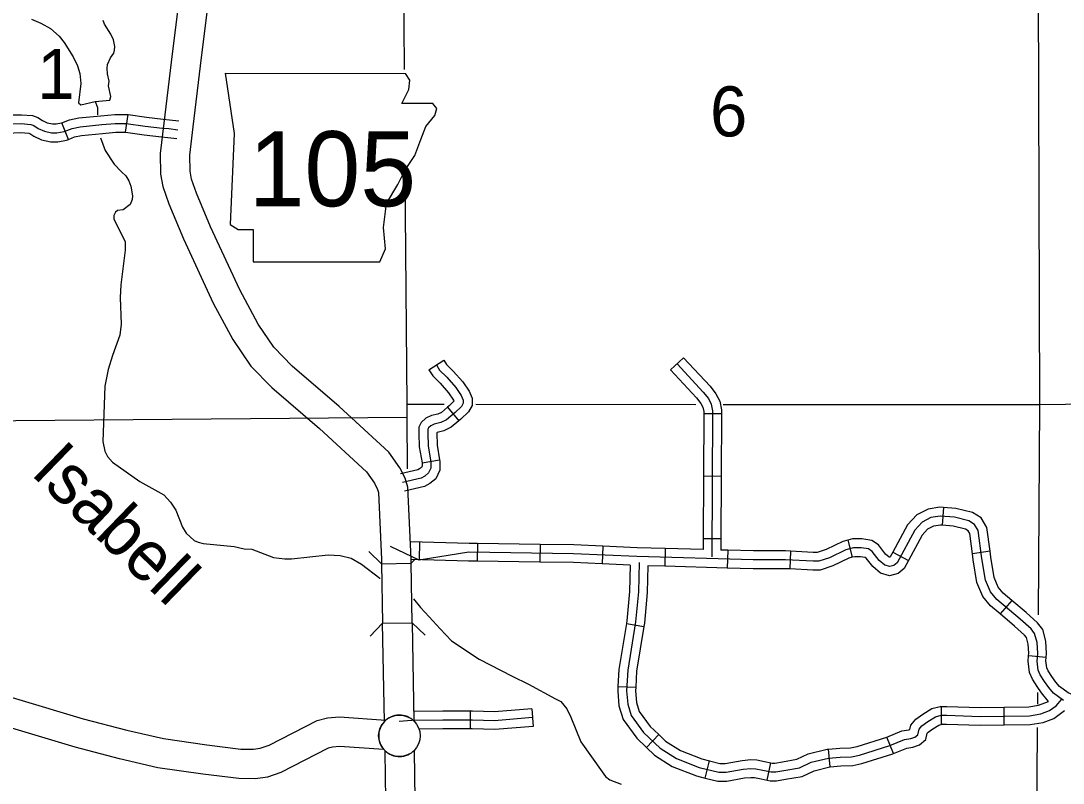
# Model space of a CAD drawing. Extents: x 1373862 to 1376999, y 1168398 to 1170455.
# Drawn here: x 1374867.5 to 1375043.4, y 1168620.9 to 1168749.6 of the extents above; entities that cross this region are included whole.
import ezdxf

# ---------------------------------------------------------------- set-up
doc = ezdxf.new("R2010")
doc.units = 0
for name, color, linetype in [('Level 10', 7, 'Continuous'), ('Level 21', 7, 'Continuous'), ('Level 24', 7, 'Continuous'), ('Level 32', 7, 'Continuous'), ('Level 35', 7, 'Continuous'), ('Level 37', 7, 'Continuous'), ('Level 4', 7, 'Continuous'), ('Level 5', 7, 'Continuous')]:
    doc.layers.add(name, color=color, linetype=linetype)

msp = doc.modelspace()

# ---------------------------------------------------------------- linework, layer by layer
at = {"layer": 'Level 10'}
for p, q in [((1374928.39, 1168657.97), (1374933.39, 1168658.06)), ((1374928.56, 1168647.93), (1374933.56, 1168648.01)), ((1374928.56, 1168647.93), (1374928.56, 1168647.93))]:
    msp.add_line(p, q, dxfattribs=at)
for points in [[(1374896.51, 1168772.01), (1374892.88, 1168742.63), (1374891.63, 1168732.35), (1374891.02, 1168727.2), (1374891.09, 1168723.76), (1374891.45, 1168721.65), (1374892.49, 1168718.72), (1374894.96, 1168712.81), (1374899.98, 1168701.97), (1374903.27, 1168695.8), (1374906.32, 1168691.35), (1374909.85, 1168687.7), (1374917.89, 1168680.79), (1374925.83, 1168673.48), (1374927.17, 1168671.58), (1374927.71, 1168670.52), (1374927.87, 1168670.01), (1374928.37, 1168658.67), (1374928.39, 1168657.97)], [(1374933.39, 1168658.06), (1374933.37, 1168658.82), (1374932.84, 1168670.9), (1374932.35, 1168672.42), (1374931.47, 1168674.17), (1374929.61, 1168676.8), (1374921.22, 1168684.52), (1374913.28, 1168691.35), (1374910.2, 1168694.52), (1374907.56, 1168698.4), (1374904.46, 1168704.2), (1374899.54, 1168714.83), (1374897.16, 1168720.52), (1374896.31, 1168722.92), (1374896.08, 1168724.24), (1374896.03, 1168726.95), (1374896.6, 1168731.75), (1374897.84, 1168742.03), (1374901.47, 1168771.4)], [(1374928.39, 1168657.97), (1374928.56, 1168647.93)], [(1374933.56, 1168648.01), (1374933.39, 1168658.06)], [(1374928.85, 1168631.33), (1374928.56, 1168647.93)], [(1374933.56, 1168648.01), (1374933.85, 1168631.42)], [(1374855.7, 1168638.48), (1374878.03, 1168631.81), (1374885.38, 1168629.86), (1374891.56, 1168628.44), (1374898.89, 1168627.39), (1374904.66, 1168626.69), (1374906.77, 1168626.66), (1374907.92, 1168626.83), (1374909.43, 1168627.36), (1374917.51, 1168631.49), (1374919.23, 1168631.98), (1374921.27, 1168632.13), (1374929.12, 1168631.59)], [(1374928.77, 1168626.6), (1374921.28, 1168627.12), (1374920.12, 1168627.03), (1374919.35, 1168626.81), (1374911.4, 1168622.75), (1374909.13, 1168621.96), (1374907.11, 1168621.65), (1374904.32, 1168621.69), (1374898.23, 1168622.43), (1374890.64, 1168623.52), (1374884.18, 1168625.01), (1374876.67, 1168627), (1374854.11, 1168633.74)], [(1374928.93, 1168626.43), (1374929.01, 1168621.95), (1374929.36, 1168596.71), (1374929.09, 1168594.31), (1374928.74, 1168592.47), (1374919.4, 1168567.17), (1374918.64, 1168563.79), (1374918.51, 1168562.99)], [(1374923.58, 1168562.99), (1374924.21, 1168565.75), (1374933.57, 1168591.12), (1374934.04, 1168593.55), (1374934.36, 1168596.47), (1374934.01, 1168622.03), (1374933.93, 1168626.52)]]:
    msp.add_lwpolyline(points, dxfattribs=at)
for start, end in [(130.4739, 221.643), (45.4038, 136.5731), (225.404, 316.5734)]:
    msp.add_arc((1374931.39, 1168628.92), 3.5, start, end, dxfattribs=at)
at = {"layer": 'Level 21'}
for p, q in [((1374902, 1168740.77), (1374903.52, 1168730.61)), ((1374933.13, 1168739.58), (1374932.43, 1168740.75)), ((1374931.78, 1168735.69), (1374932.96, 1168738.06)), ((1374932.96, 1168738.06), (1374933.13, 1168739.58)), ((1374937.02, 1168735.69), (1374931.78, 1168735.69)), ((1374937.7, 1168734.84), (1374937.02, 1168735.69)), ((1374937.36, 1168733.66), (1374937.7, 1168734.84)), ((1374935.84, 1168731.8), (1374937.36, 1168733.66)), ((1374934.99, 1168729.6), (1374935.84, 1168731.8)), ((1374903.52, 1168730.61), (1374902.85, 1168715.22)), ((1374933.98, 1168726.89), (1374934.99, 1168729.6)), ((1374932.29, 1168724.35), (1374933.98, 1168726.89)), ((1374931.1, 1168721.99), (1374932.29, 1168724.35)), ((1374929.24, 1168718.77), (1374931.1, 1168721.99)), ((1374928.73, 1168714.71), (1374929.24, 1168718.77)), ((1374902.85, 1168715.22), (1374904.2, 1168714.37)), ((1374904.2, 1168714.37), (1374906.74, 1168714.37)), ((1374906.74, 1168714.37), (1374906.74, 1168708.96)), ((1374929.07, 1168711.16), (1374928.73, 1168714.71)), ((1374928.06, 1168708.96), (1374929.07, 1168711.16)), ((1374906.74, 1168708.96), (1374928.06, 1168708.96))]:
    msp.add_line(p, q, dxfattribs=at)
msp.add_lwpolyline([(1374902, 1168740.77), (1374932.43, 1168740.75)], dxfattribs=at)
at = {"layer": 'Level 24'}
msp.add_circle((1374931.39, 1168628.92), 3.5, dxfattribs=at)
at = {"layer": 'Level 32'}
for p, q in [((1374885.18, 1168730.82), (1374885.6, 1168733.79)), ((1374875.53, 1168729.61), (1374874.42, 1168732.39)), ((1374936.36, 1168690.73), (1374938.9, 1168692.34)), ((1374977.13, 1168690.71), (1374979.33, 1168692.75)), ((1374939.51, 1168684.39), (1374941.44, 1168682.09)), ((1374982.73, 1168683.35), (1374985.73, 1168683.33)), ((1374935.21, 1168675.03), (1374938.17, 1168675.54)), ((1374982.68, 1168672.79), (1374985.68, 1168672.77)), ((1375023.19, 1168667.45), (1375022.97, 1168664.46)), ((1374934.77, 1168658.65), (1374934.85, 1168661.64)), ((1374944.56, 1168661.38), (1374944.52, 1168658.38)), ((1374955.12, 1168661.24), (1374955.08, 1168658.24)), ((1374965.72, 1168660.94), (1374965.58, 1168657.94)), ((1374982.63, 1168662.23), (1374985.63, 1168662.21)), ((1375007.08, 1168661.97), (1375007.81, 1168659.06)), ((1374976.24, 1168660.54), (1374976.16, 1168657.54)), ((1374986.8, 1168660.25), (1374986.72, 1168657.25)), ((1374997.39, 1168660.09), (1374997.24, 1168657.09)), ((1375014.64, 1168659.93), (1375017.27, 1168658.49)), ((1375031.05, 1168660.07), (1375028.07, 1168659.67)), ((1375034.7, 1168651.78), (1375032.76, 1168649.49)), ((1374969.68, 1168647.88), (1374972.64, 1168647.39)), ((1375040.54, 1168642.14), (1375037.55, 1168642.41)), ((1374968.27, 1168637.26), (1374971.27, 1168637.11)), ((1374943.31, 1168633.08), (1374943.31, 1168630.08)), ((1374953.73, 1168633.48), (1374953.97, 1168630.49)), ((1375022.88, 1168630.88), (1375022.88, 1168633.88)), ((1375033.45, 1168630.76), (1375033.41, 1168633.76)), ((1374973.06, 1168626.97), (1374975.14, 1168629.13)), ((1375014.77, 1168625.94), (1375013.64, 1168628.72)), ((1375004.07, 1168623.67), (1375003.81, 1168626.66)), ((1374982.98, 1168621.78), (1374983.69, 1168624.7)), ((1374993.43, 1168621.44), (1374994.05, 1168624.37))]:
    msp.add_line(p, q, dxfattribs=at)
for points in [[(1374864.03, 1168733.02), (1374864.76, 1168733.53), (1374866.04, 1168733.73), (1374867.61, 1168733.78), (1374869.48, 1168733.62), (1374870.39, 1168733.32), (1374871.17, 1168732.78), (1374871.98, 1168732.41), (1374872.88, 1168732.21), (1374873.47, 1168732.21), (1374874.39, 1168732.38), (1374874.42, 1168732.39)], [(1374874.42, 1168732.39), (1374875.73, 1168732.92), (1374877.32, 1168733.23), (1374881.02, 1168733.59), (1374883.37, 1168733.82), (1374885.38, 1168733.82), (1374885.6, 1168733.79)], [(1374885.6, 1168733.79), (1374888.69, 1168733.36), (1374891.55, 1168733.01), (1374892.62, 1168732.92), (1374894.2, 1168732.73)], [(1374858.49, 1168723.42), (1374861.26, 1168727.58), (1374863.81, 1168730.71), (1374864.75, 1168731.69), (1374865.33, 1168732.1), (1374866.18, 1168732.23), (1374867.57, 1168732.28), (1374869.18, 1168732.14), (1374869.71, 1168731.96), (1374870.43, 1168731.47), (1374871.5, 1168730.98), (1374872.71, 1168730.71), (1374873.61, 1168730.71), (1374874.81, 1168730.93), (1374876.15, 1168731.47), (1374877.54, 1168731.74), (1374881.16, 1168732.1), (1374883.44, 1168732.32), (1374885.28, 1168732.32), (1374888.5, 1168731.87), (1374891.39, 1168731.52), (1374892.47, 1168731.43), (1374894.02, 1168731.24)], [(1374865.74, 1168730.55), (1374865.9, 1168730.67), (1374866.32, 1168730.74), (1374867.53, 1168730.77), (1374868.87, 1168730.66), (1374869.04, 1168730.61), (1374869.69, 1168730.16), (1374871.02, 1168729.55), (1374872.55, 1168729.21), (1374873.74, 1168729.21), (1374875.23, 1168729.49), (1374875.53, 1168729.61)], [(1374875.53, 1168729.61), (1374876.58, 1168730.03), (1374877.76, 1168730.25), (1374881.31, 1168730.6), (1374883.52, 1168730.82), (1374885.17, 1168730.82), (1374885.18, 1168730.82)], [(1374885.18, 1168730.82), (1374888.3, 1168730.39), (1374891.24, 1168730.02), (1374892.32, 1168729.93), (1374893.84, 1168729.75)], [(1374938.9, 1168692.34), (1374939.36, 1168691.6), (1374940.47, 1168690.49), (1374942.08, 1168688.66), (1374943.14, 1168687.08), (1374943.67, 1168685.92), (1374943.67, 1168684.69), (1374943.05, 1168683.61), (1374941.78, 1168682.38), (1374941.44, 1168682.09)], [(1374979.33, 1168692.75), (1374983.8, 1168687.93), (1374984.8, 1168686.65), (1374985.43, 1168685.41), (1374985.73, 1168683.96), (1374985.73, 1168683.33)], [(1374937.63, 1168691.53), (1374938.18, 1168690.66), (1374939.38, 1168689.47), (1374940.89, 1168687.75), (1374941.82, 1168686.35), (1374942.17, 1168685.59), (1374942.17, 1168685.1), (1374941.85, 1168684.54), (1374940.78, 1168683.49), (1374939.32, 1168682.27), (1374938.39, 1168681.81), (1374937.28, 1168681.54), (1374936.7, 1168681.28), (1374936.29, 1168680.9), (1374936.19, 1168680.68), (1374936.19, 1168679.99), (1374936.25, 1168677.83), (1374936.71, 1168675.15), (1374936.71, 1168674.1), (1374936.31, 1168673.29), (1374935.67, 1168672.76), (1374935.08, 1168672.41), (1374931.92, 1168671.7)], [(1374936.36, 1168690.73), (1374937.01, 1168689.72), (1374938.28, 1168688.44), (1374939.7, 1168686.83), (1374940.51, 1168685.61), (1374940.6, 1168685.42), (1374939.77, 1168684.61), (1374939.51, 1168684.39)], [(1374977.13, 1168690.71), (1374981.52, 1168685.98), (1374982.26, 1168685.04), (1374982.57, 1168684.42), (1374982.73, 1168683.65), (1374982.73, 1168683.35)], [(1374978.23, 1168691.73), (1374982.66, 1168686.95), (1374983.53, 1168685.85), (1374984, 1168684.91), (1374984.23, 1168683.81), (1374984.12, 1168659.12)], [(1374939.51, 1168684.39), (1374938.49, 1168683.53), (1374937.87, 1168683.22), (1374936.8, 1168682.97), (1374935.86, 1168682.55), (1374935.06, 1168681.8), (1374934.69, 1168681.02), (1374934.69, 1168679.96), (1374934.75, 1168677.68), (1374935.21, 1168675.03)], [(1374941.44, 1168682.09), (1374940.15, 1168681.01), (1374938.9, 1168680.39), (1374937.77, 1168680.12), (1374937.69, 1168680.08), (1374937.69, 1168680.01), (1374937.75, 1168677.98), (1374938.17, 1168675.54)], [(1374982.73, 1168683.35), (1374982.68, 1168672.79)], [(1374985.73, 1168683.33), (1374985.68, 1168672.77)], [(1374935.21, 1168675.03), (1374935.21, 1168675.02), (1374935.21, 1168674.46), (1374935.11, 1168674.24), (1374934.8, 1168673.99), (1374934.52, 1168673.82), (1374931.59, 1168673.17)], [(1374938.17, 1168675.54), (1374938.21, 1168675.28), (1374938.21, 1168673.75), (1374937.51, 1168672.33), (1374936.53, 1168671.53), (1374935.65, 1168671), (1374932.25, 1168670.24)], [(1374982.68, 1168672.79), (1374982.63, 1168662.23)], [(1374985.68, 1168672.77), (1374985.63, 1168662.21)], [(1375043.46, 1168634.88), (1375041.73, 1168636.11), (1375040.95, 1168637.05), (1375040.23, 1168638.11), (1375039.51, 1168639.19), (1375039.15, 1168639.99), (1375038.98, 1168641.55), (1375039.1, 1168642.83), (1375038.98, 1168644.66), (1375038.56, 1168646.21), (1375037.97, 1168646.97), (1375036.15, 1168648.59), (1375032.2, 1168651.93), (1375031.13, 1168653.22), (1375030.29, 1168655.22), (1375029.69, 1168658.87), (1375029.07, 1168663.59), (1375028.44, 1168664.61), (1375027.48, 1168665.21), (1375025.03, 1168665.81), (1375022.61, 1168665.99), (1375021.06, 1168665.75), (1375019.59, 1168665), (1375018.37, 1168663.65), (1375015.38, 1168658.15), (1375014.81, 1168657.67), (1375014.13, 1168657.5), (1375013.29, 1168657.73), (1375012.33, 1168658.54), (1375011.17, 1168660.04), (1375010.54, 1168660.46), (1375009.31, 1168660.66), (1375008.03, 1168660.66), (1375006.71, 1168660.34), (1375003.94, 1168658.99), (1375002.14, 1168658.39), (1375001.19, 1168658.39), (1374996.52, 1168658.63), (1374991.1, 1168658.63), (1374971.45, 1168659.17), (1374960.79, 1168659.66), (1374943.1, 1168659.9), (1374934.7, 1168658.55), (1374929.87, 1168660.87)], [(1375023.19, 1168667.45), (1375022.55, 1168667.5), (1375020.59, 1168667.19), (1375018.67, 1168666.21), (1375017.14, 1168664.53), (1375014.64, 1168659.93)], [(1375031.05, 1168660.07), (1375030.51, 1168664.11), (1375029.53, 1168665.7), (1375028.07, 1168666.61), (1375025.27, 1168667.29), (1375023.19, 1168667.45)], [(1375022.97, 1168664.46), (1375022.67, 1168664.48), (1375021.52, 1168664.3), (1375020.52, 1168663.79), (1375019.6, 1168662.78), (1375017.27, 1168658.49)], [(1375028.07, 1168659.67), (1375027.62, 1168663.08), (1375027.35, 1168663.53), (1375026.89, 1168663.81), (1375024.8, 1168664.32), (1375022.97, 1168664.46)], [(1374944.56, 1168661.38), (1374943.14, 1168661.4), (1374933.25, 1168661.69)], [(1374955.12, 1168661.24), (1374944.56, 1168661.38)], [(1374965.72, 1168660.94), (1374960.83, 1168661.16), (1374955.12, 1168661.24)], [(1374976.24, 1168660.54), (1374971.51, 1168660.67), (1374965.72, 1168660.94)], [(1374982.63, 1168662.23), (1374982.63, 1168660.37)], [(1374985.63, 1168662.21), (1374985.63, 1168660.28)], [(1375007.08, 1168661.97), (1375006.2, 1168661.75), (1375003.37, 1168660.38), (1375001.9, 1168659.89), (1375001.22, 1168659.89), (1374997.39, 1168660.09)], [(1375014.64, 1168659.93), (1375014.2, 1168659.12), (1375014.12, 1168659.06), (1375014.01, 1168659.09), (1375013.42, 1168659.59), (1375012.2, 1168661.15), (1375011.11, 1168661.88), (1375009.44, 1168662.16), (1375007.84, 1168662.16), (1375007.08, 1168661.97)], [(1374982.63, 1168660.37), (1374976.24, 1168660.54)], [(1374986.8, 1168660.25), (1374985.63, 1168660.28)], [(1374997.39, 1168660.09), (1374996.56, 1168660.13), (1374991.12, 1168660.13), (1374986.8, 1168660.25)], [(1375007.81, 1168659.06), (1375007.23, 1168658.92), (1375004.5, 1168657.6), (1375002.39, 1168656.89), (1375001.15, 1168656.89), (1374997.24, 1168657.09)], [(1375017.27, 1168658.49), (1375016.56, 1168657.19), (1375015.52, 1168656.31), (1375014.11, 1168655.94), (1375012.57, 1168656.38), (1375011.25, 1168657.5), (1375010.13, 1168658.92), (1375009.97, 1168659.03), (1375009.19, 1168659.16), (1375008.21, 1168659.16), (1375007.81, 1168659.06)], [(1375032.76, 1168649.49), (1375031.14, 1168650.87), (1375029.83, 1168652.43), (1375028.84, 1168654.81), (1375028.21, 1168658.65), (1375028.07, 1168659.67)], [(1375034.7, 1168651.78), (1375033.27, 1168653), (1375032.42, 1168654.01), (1375031.74, 1168655.64), (1375031.18, 1168659.09), (1375031.05, 1168660.07)], [(1374944.52, 1168658.38), (1374943.07, 1168658.4), (1374933.38, 1168658.69)], [(1374955.08, 1168658.24), (1374944.52, 1168658.38)], [(1374965.58, 1168657.94), (1374960.74, 1168658.16), (1374955.08, 1168658.24)], [(1374970.32, 1168657.72), (1374965.58, 1168657.94)], [(1374970.32, 1168657.72), (1374970.21, 1168653.29), (1374969.76, 1168648.33), (1374969.68, 1168647.88)], [(1374971.83, 1168658.17), (1374971.71, 1168653.21), (1374971.25, 1168648.14), (1374969.91, 1168639.98), (1374969.73, 1168636.49), (1374969.91, 1168634.27), (1374970.49, 1168632.35), (1374972.59, 1168629.5), (1374975.38, 1168626.82), (1374978.12, 1168625.09), (1374981.96, 1168623.58), (1374985.28, 1168622.76), (1374986.5, 1168622.76), (1374989.41, 1168623.29), (1374990.69, 1168623.41), (1374991.51, 1168623.35), (1374992.73, 1168623.11), (1374994.13, 1168622.82), (1374994.88, 1168622.82), (1374996.28, 1168623.06), (1374998.9, 1168623.52), (1375000.88, 1168624.45), (1375003.79, 1168625.15), (1375005.77, 1168625.33), (1375007.69, 1168625.39), (1375009.03, 1168625.68), (1375014.15, 1168627.31), (1375016.6, 1168628.3), (1375017.68, 1168628.47), (1375018.38, 1168628.71), (1375018.85, 1168629.11), (1375019.08, 1168630.05), (1375019.55, 1168630.63), (1375020.54, 1168631.33), (1375021.82, 1168632.14), (1375022.81, 1168632.38), (1375023.74, 1168632.38), (1375029.39, 1168632.2), (1375037.71, 1168632.32), (1375039.63, 1168632.61), (1375041.08, 1168633.19), (1375042.19, 1168634.01), (1375043.18, 1168635.08)], [(1374973.32, 1168657.62), (1374973.21, 1168653.12), (1374972.73, 1168647.95), (1374972.64, 1168647.39)], [(1374976.16, 1168657.54), (1374973.32, 1168657.62)], [(1374986.72, 1168657.25), (1374976.16, 1168657.54)], [(1374997.24, 1168657.09), (1374996.49, 1168657.13), (1374991.08, 1168657.13), (1374986.72, 1168657.25)], [(1375040.54, 1168642.14), (1375040.6, 1168642.81), (1375040.46, 1168644.9), (1375039.93, 1168646.89), (1375039.07, 1168648), (1375037.13, 1168649.72), (1375034.7, 1168651.78)], [(1375037.55, 1168642.41), (1375037.59, 1168642.85), (1375037.49, 1168644.41), (1375037.19, 1168645.53), (1375036.87, 1168645.94), (1375035.17, 1168647.45), (1375032.76, 1168649.49)], [(1374969.68, 1168647.88), (1374968.41, 1168640.14), (1374968.27, 1168637.26)], [(1374972.64, 1168647.39), (1374971.4, 1168639.82), (1374971.27, 1168637.11)], [(1375040.92, 1168634.74), (1375039.75, 1168636.15), (1375038.99, 1168637.27), (1375038.19, 1168638.46), (1375037.69, 1168639.59), (1375037.47, 1168641.53), (1375037.55, 1168642.41)], [(1375045.41, 1168635.65), (1375044.21, 1168636.19), (1375042.76, 1168637.22), (1375042.15, 1168637.95), (1375041.48, 1168638.95), (1375040.83, 1168639.91), (1375040.62, 1168640.39), (1375040.48, 1168641.57), (1375040.54, 1168642.14)], [(1374968.27, 1168637.26), (1374968.23, 1168636.47), (1374968.42, 1168634), (1374969.13, 1168631.67), (1374971.45, 1168628.51), (1374973.06, 1168626.97)], [(1374971.27, 1168637.11), (1374971.24, 1168636.51), (1374971.39, 1168634.55), (1374971.85, 1168633.03), (1374973.72, 1168630.49), (1374975.14, 1168629.13)], [(1375033.41, 1168633.76), (1375037.59, 1168633.82), (1375039.23, 1168634.07), (1375040.92, 1168634.74)], [(1374943.31, 1168633.08), (1374938.71, 1168633.08), (1374933.82, 1168633.01)], [(1374953.73, 1168633.48), (1374947.41, 1168632.97), (1374943.73, 1168633.08), (1374943.31, 1168633.08)], [(1375013.64, 1168628.72), (1375016.19, 1168629.75), (1375017.32, 1168629.93), (1375017.52, 1168630), (1375017.7, 1168630.73), (1375018.51, 1168631.73), (1375019.7, 1168632.57), (1375021.23, 1168633.54), (1375022.63, 1168633.88), (1375022.88, 1168633.88)], [(1375022.88, 1168633.88), (1375023.76, 1168633.88), (1375029.4, 1168633.7), (1375033.41, 1168633.76)], [(1375033.45, 1168630.76), (1375037.83, 1168630.82), (1375040.02, 1168631.15), (1375041.82, 1168631.87), (1375043.59, 1168633.18)], [(1374953.85, 1168631.99), (1374947.45, 1168631.47), (1374943.71, 1168631.58), (1374938.72, 1168631.58), (1374933.46, 1168631.5), (1374931.35, 1168631.31)], [(1375014.77, 1168625.94), (1375017.01, 1168626.84), (1375018.04, 1168627.01), (1375019.14, 1168627.38), (1375020.19, 1168628.29), (1375020.46, 1168629.36), (1375020.58, 1168629.53), (1375021.37, 1168630.08), (1375022.41, 1168630.74), (1375022.98, 1168630.88), (1375022.88, 1168630.88)], [(1375022.88, 1168630.88), (1375023.71, 1168630.88), (1375029.37, 1168630.7), (1375033.45, 1168630.76)], [(1374943.31, 1168630.08), (1374938.73, 1168630.08), (1374934.71, 1168630.02)], [(1374953.97, 1168630.49), (1374947.49, 1168629.97), (1374943.69, 1168630.08), (1374943.31, 1168630.08)], [(1374975.14, 1168629.13), (1374976.31, 1168628.01), (1374978.8, 1168626.44), (1374982.41, 1168625.01), (1374983.69, 1168624.7)], [(1375003.81, 1168626.66), (1375005.68, 1168626.83), (1375007.51, 1168626.88), (1375008.64, 1168627.13), (1375013.64, 1168628.72), (1375013.64, 1168628.72)], [(1374973.06, 1168626.97), (1374974.45, 1168625.63), (1374977.44, 1168623.75), (1374981.5, 1168622.15), (1374982.98, 1168621.78)], [(1374994.05, 1168624.37), (1374994.28, 1168624.32), (1374994.76, 1168624.32), (1374996.03, 1168624.53), (1374998.44, 1168624.96), (1375000.38, 1168625.88), (1375003.55, 1168626.64), (1375003.81, 1168626.66)], [(1375004.07, 1168623.67), (1375005.86, 1168623.83), (1375007.88, 1168623.89), (1375009.42, 1168624.23), (1375014.66, 1168625.9), (1375014.77, 1168625.94)], [(1374983.69, 1168624.7), (1374985.46, 1168624.26), (1374986.37, 1168624.26), (1374989.21, 1168624.78), (1374990.68, 1168624.91), (1374991.7, 1168624.84), (1374993.02, 1168624.59), (1374994.05, 1168624.37)], [(1374993.43, 1168621.44), (1374993.97, 1168621.32), (1374995.01, 1168621.32), (1374996.54, 1168621.58), (1374999.36, 1168622.08), (1375001.38, 1168623.03), (1375004.03, 1168623.67), (1375004.07, 1168623.67)], [(1374982.98, 1168621.78), (1374985.1, 1168621.26), (1374986.63, 1168621.26), (1374989.61, 1168621.8), (1374990.71, 1168621.9), (1374991.31, 1168621.86), (1374992.44, 1168621.64), (1374993.43, 1168621.44)]]:
    msp.add_lwpolyline(points, dxfattribs=at)
at = {"layer": 'Level 35'}
for points in [[(1374869.3, 1168749.89), (1374870.87, 1168749.25), (1374872.51, 1168748.31), (1374873.96, 1168747.04), (1374874.8, 1168745.96), (1374876.34, 1168743.57), (1374877.08, 1168742), (1374877.45, 1168740.73), (1374877.63, 1168739.07), (1374877.27, 1168735.8), (1374877.61, 1168735.46), (1374880.08, 1168736.03), (1374882.54, 1168736.21), (1374882.7, 1168736.85), (1374882.32, 1168738.65), (1374882.41, 1168739.45), (1374882.12, 1168740.66), (1374882.06, 1168741.6), (1374882.16, 1168742.28), (1374882.66, 1168743.38), (1374883.18, 1168744.19), (1374883.31, 1168744.68), (1374883.35, 1168745.3), (1374883.17, 1168746.42), (1374882.7, 1168747.37), (1374881.62, 1168749.08), (1374881.41, 1168749.66)], [(1374880.08, 1168736.03), (1374880.45, 1168735), (1374880.45, 1168733.78)], [(1374880.94, 1168729.89), (1374881.75, 1168727.71), (1374883.28, 1168725.45), (1374884.5, 1168724.11), (1374885.23, 1168723.46), (1374885.73, 1168722.63), (1374886.05, 1168721.7), (1374886.33, 1168720.1), (1374886.29, 1168719.46), (1374885.97, 1168718.61), (1374884.79, 1168717.7), (1374883.83, 1168717.62), (1374883.48, 1168717.33), (1374883.18, 1168716.74), (1374883.21, 1168716.22), (1374885.12, 1168712.32), (1374885.11, 1168710.9), (1374884.37, 1168705.03), (1374884.28, 1168702.92), (1374884.45, 1168698.4), (1374884.2, 1168696.55), (1374882.96, 1168693.15), (1374882.26, 1168690.77), (1374881.68, 1168687.97), (1374881.37, 1168678.62), (1374881.7, 1168676.97), (1374882.12, 1168676.1), (1374882.97, 1168675.14), (1374887.58, 1168671.86), (1374891.65, 1168669.61), (1374892.76, 1168668.36), (1374893.69, 1168667.02), (1374894.82, 1168664.16), (1374895.4, 1168663.15), (1374896.75, 1168661.88), (1374897.42, 1168661.59), (1374898.28, 1168661.37), (1374903.49, 1168660.88), (1374905.22, 1168660.48), (1374906.48, 1168660.41), (1374910.15, 1168659.01), (1374912.07, 1168658.78), (1374913.21, 1168658.79), (1374919.39, 1168659.47), (1374921.37, 1168659.38), (1374923.26, 1168658.89), (1374925, 1168657.89), (1374928.11, 1168655.54), (1374928.13, 1168655.53)], [(1374933.75, 1168652.05), (1374934.96, 1168650.6), (1374936.42, 1168649.02), (1374938.24, 1168646.96), (1374940.17, 1168644.93), (1374944.85, 1168641.86), (1374950.41, 1168638.97), (1374953.15, 1168637.62), (1374957.75, 1168635.18), (1374958.64, 1168634.72), (1374959.65, 1168633.45), (1374960.32, 1168632.08), (1374962.02, 1168627.91), (1374965.58, 1168622.83), (1374966.19, 1168622.06), (1374966.89, 1168621.49), (1374968.8, 1168620.74)]]:
    msp.add_lwpolyline(points, dxfattribs=at)
at = {"layer": 'Level 37'}
for points in [[(1374928.39, 1168657.97), (1374926.23, 1168660.06)], [(1374933.97, 1168658.67), (1374933.39, 1168658.06)], [(1374926.48, 1168645.77), (1374928.56, 1168647.93)], [(1374933.56, 1168648.01), (1374935.72, 1168645.93)]]:
    msp.add_lwpolyline(points, dxfattribs=at)
at = {"layer": 'Level 4'}
for points in [[(1374931.51, 1168786.97), (1374931.51, 1168786.64), (1374932.06, 1168756.53), (1374932.18, 1168741.4)], [(1374932.33, 1168723.49), (1374932.64, 1168684.91), (1374932.65, 1168682.72), (1374932.69, 1168674.01)]]:
    msp.add_lwpolyline(points, dxfattribs=at)
at = {"layer": 'Level 5'}
for points in [[(1375039.06, 1168789.69), (1375039.4, 1168684.86)], [(1375039.4, 1168684.86), (1375140.02, 1168686.15)], [(1374932.64, 1168684.91), (1374938.97, 1168684.91)], [(1374944.3, 1168684.9), (1374981.39, 1168684.88)], [(1374986, 1168684.88), (1375039.4, 1168684.86)], [(1375039.4, 1168684.86), (1375039.15, 1168649.35)], [(1374827.03, 1168681.84), (1374932.65, 1168682.72)], [(1375039.05, 1168636.25), (1375039.04, 1168634.28)], [(1375039.01, 1168630.31), (1375038.64, 1168579.23)]]:
    msp.add_lwpolyline(points, dxfattribs=at)

# ---------------------------------------------------------------- texts
at = {"layer": 'Level 21'}
msp.add_text('105', height=12.672, dxfattribs=at).set_placement((1374905.94, 1168718.32))
at = {"layer": 'Level 35'}
msp.add_text('Isabell', height=8.448, rotation=315.903, dxfattribs=at).set_placement((1374868.98, 1168673.17))
at = {"layer": 'Level 5'}
for s, p in [('1', (1374870.3, 1168736.44)), ('6', (1374983.8, 1168730.11))]:
    msp.add_text(s, height=8.45, dxfattribs=at).set_placement(p)

doc.saveas('drawing.dxf')
